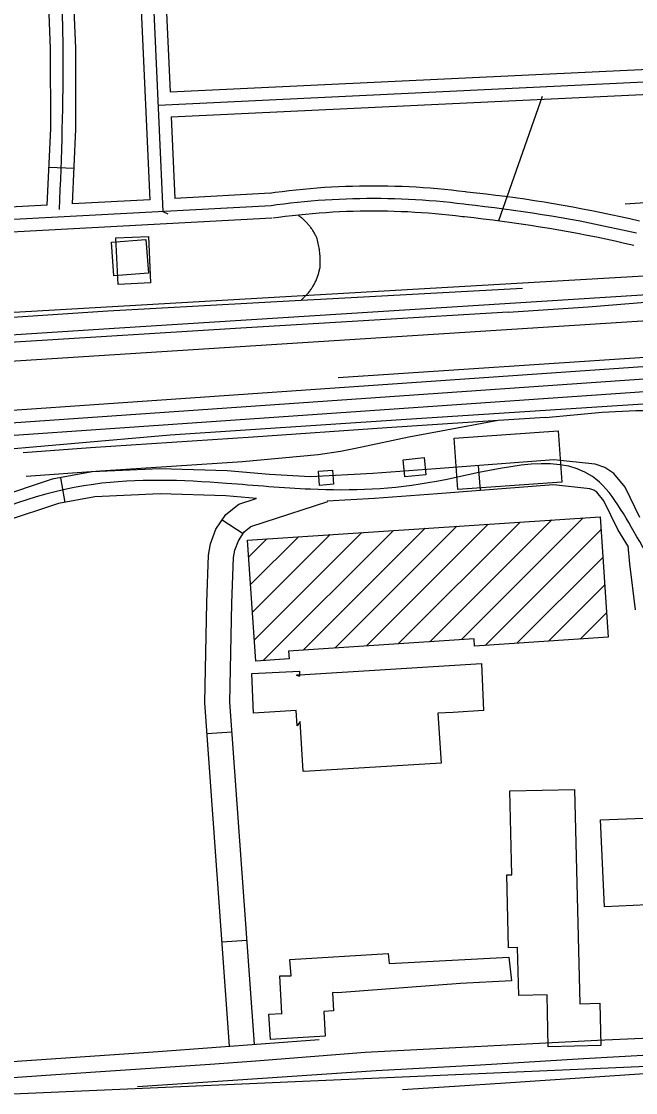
# Model space of a CAD drawing. Extents: x 3313442 to 3351311, y 721974 to 747360.
# Drawn here: x 3326432 to 3327167, y 729153 to 730435 of the extents above; entities that cross this region are included whole.
import ezdxf

# ---------------------------------------------------------------- set-up
doc = ezdxf.new("R2010")
doc.units = 0
for name, color, linetype in [('V-BLDG-OTLN', 7, 'Continuous'), ('V-RAIL-TRAK', 7, 'Continuous'), ('V-ROAD-CNTR', 7, 'Continuous'), ('V-TOPO-SHOR', 7, 'Continuous')]:
    doc.layers.add(name, color=color, linetype=linetype)

msp = doc.modelspace()

# ---------------------------------------------------------------- linework, layer by layer
at = {"layer": 'V-BLDG-OTLN'}
for p, q in [((3326807.5, 729685.3), (3326953.3, 729831.1)), ((3326845.3, 729687.8), (3326991.1, 729833.6)), ((3326883.2, 729690.3), (3327029, 729836.1)), ((3326921, 729692.8), (3327066.9, 729838.6)), ((3326958.9, 729695.3), (3327104.7, 729841.1)), ((3326706.6, 729761.2), (3326764, 729818.6)), ((3326708.8, 729728.1), (3326801.9, 729821.1)), ((3326711, 729694.9), (3326839.7, 729823.6)), ((3326721.8, 729670.3), (3326877.6, 729826.1)), ((3326769.6, 729682.8), (3326915.4, 729828.6)), ((3326987.5, 729688.5), (3327125.9, 729826.9)), ((3326704.4, 729794.4), (3326726.2, 729816.1)), ((3327025.3, 729691), (3327128.1, 729793.8)), ((3327063.2, 729693.5), (3327130.3, 729760.6)), ((3327101, 729696), (3327132.4, 729727.4))]:
    msp.add_line(p, q, dxfattribs=at)
for points in [[(3326548.1, 730120.6), (3326545.5, 730176.3), (3326584.4, 730178.1), (3326587, 730122.4)], [(3326543, 730131), (3326540.1, 730171.3), (3326581.4, 730174.3), (3326584.3, 730134)], [(3327079.1, 729883.8), (3326954.5, 729875), (3326950.2, 729936.6), (3327074.8, 729945.3)], [(3326889.3, 729910.7), (3326914.3, 729913.2), (3326916.3, 729892.6), (3326891.3, 729890.1)], [(3326789.1, 729880), (3326787.8, 729897), (3326804.7, 729898.3), (3326806, 729881.3)], [(3327124.9, 729842.4), (3327134.4, 729698.2), (3326974.7, 729687.7), (3326974.2, 729696.3), (3326752, 729681.7), (3326752.6, 729672.3), (3326712.7, 729669.7), (3326703.1, 729814.6)], [(3326765.2, 729651.5), (3326765.2, 729653.1), (3326982.8, 729666.6), (3326985.4, 729610.3), (3326949.1, 729608.3), (3326930.8, 729607.3), (3326934.5, 729547.5), (3326770.7, 729537.5), (3326769.5, 729537.9), (3326766, 729597.5), (3326762.3, 729592.1), (3326761.1, 729610.4), (3326710, 729607.5), (3326708.1, 729654.7), (3326765.2, 729657.5), (3326765.2, 729653.1), (3326761.7, 729652.9)], [(3326765.2, 729653.1), (3326765.2, 729651.5), (3326761.7, 729652.9)], [(3327125.7, 729209.3), (3327062.9, 729207.7), (3327061.4, 729270), (3327027.5, 729269.2), (3327026.1, 729326.7), (3327015.3, 729326.5), (3327013.1, 729413.6), (3327019.3, 729413.7), (3327016.8, 729514.2), (3327094.4, 729516.1), (3327100.7, 729259.4), (3327124.4, 729260)], [(3327177.1, 729481.7), (3327181.7, 729377.9), (3327130, 729375.6), (3327125.4, 729479.4)], [(3326743.9, 729247.8), (3326741.6, 729292.9), (3326755.1, 729292.9), (3326753.7, 729312.5), (3326871.1, 729319.6), (3326872.3, 729307.7), (3327015.5, 729315.1), (3327018.7, 729287), (3326957.8, 729283.7), (3326810.7, 729272.6), (3326804.5, 729272.7), (3326805.9, 729250.9), (3326794.2, 729250), (3326795.8, 729220.7), (3326730.3, 729216.7), (3326728.5, 729247.1), (3326743.9, 729247.8), (3326743.9, 729247.7), (3326744.3, 729247.9)], [(3326743.9, 729247.8), (3326744.3, 729247.9), (3326743.9, 729247.7)]]:
    msp.add_lwpolyline(points, close=True, dxfattribs=at)
at = {"layer": 'V-RAIL-TRAK'}
for p, q in [((3327002.9, 729957.7), (3326934.8, 729944.9)), ((3327059.4, 729961.3), (3327002.9, 729957.7))]:
    msp.add_line(p, q, dxfattribs=at)
for points in [[(3327014.9, 730087.4), (3327110.7, 730093.9), (3327183.8, 730099.8)], [(3327014.9, 730087.4), (3326695.1, 730068.3), (3326424.8, 730051.5), (3326191, 730035.2), (3325892.7, 730017.1), (3325581.3, 729996.5), (3325121.3, 729967.7), (3325095.3, 729966.1), (3325065.5, 729964.2), (3325095.3, 729966.1), (3325121.3, 729967.7), (3325095.3, 729966.1), (3324868.5, 729952), (3324656.4, 729938.5), (3324356.3, 729919.3), (3324042.5, 729898.6), (3323751.7, 729879.4), (3323461.2, 729861.4), (3323178.8, 729842.8), (3322934.8, 729827.1), (3322611.7, 729806.1)], [(3327002.9, 729957.7), (3326869.5, 729949.1), (3326709.6, 729937.7), (3326515.2, 729924.8), (3326434.5, 729918.8)], [(3327059.4, 729961.3), (3327127.5, 729967.6), (3327167.7, 729969.8), (3327183.7, 729969.7), (3327203.9, 729969.4)], [(3326934.8, 729944.9), (3326896.1, 729937.7), (3326832, 729924), (3326814.4, 729920.6), (3326787.5, 729916.6), (3326697.1, 729908.3), (3326527.2, 729896.9), (3326438.1, 729890.5)], [(3327502.6, 729265.8), (3327460, 729254.1), (3327430.5, 729245.8), (3327412.4, 729241.3), (3327393.3, 729236.8), (3327377.8, 729233.7), (3327355.7, 729231.2), (3327328.6, 729228.2), (3327287.8, 729224.5), (3327202.4, 729218.8), (3327121.8, 729215.3), (3326843.8, 729200.9), (3326713, 729190.5), (3326658.4, 729186.5), (3326461.7, 729173.4), (3326168.2, 729152.8), (3326073.1, 729146.5)], [(3327502.6, 729265.8), (3327498.6, 729263.2), (3327473.9, 729248.8), (3327460.3, 729241.5), (3327449.5, 729236.4), (3327425.4, 729226.2), (3327423.7, 729225.5), (3327403, 729217.4), (3327386.6, 729210.5), (3327362.5, 729199.2), (3327333, 729192.8), (3327306.6, 729187.4), (3327286.1, 729184.2), (3327243.5, 729179.7), (3327011.5, 729164.4), (3326950.7, 729160.3), (3326888.4, 729156.2)], [(3326071.7, 729166.8), (3326304.3, 729182.4), (3326596, 729202.2), (3326788.5, 729216.5)], [(3327426, 729226.3), (3327425.4, 729226.2), (3327368.4, 729214.1), (3327343.2, 729209.7), (3327329.7, 729208), (3327300.9, 729205.1), (3327273.4, 729203.4), (3327190.4, 729198.3), (3327104.8, 729193.6), (3326981.7, 729185.9), (3326856.7, 729179.1), (3326685.3, 729167.5), (3326571.1, 729159.8)]]:
    msp.add_lwpolyline(points, dxfattribs=at)
at = {"layer": 'V-ROAD-CNTR'}
for p, q in [((3326465.3, 730261), (3326495.3, 730259.6)), ((3326981.8, 729873.8), (3326979.5, 729903.7)), ((3326484.8, 729859.7), (3326479.4, 729889.2)), ((3326672.6, 729838.8), (3326697.6, 729822.4)), ((3326654.4, 729582.8), (3326684.3, 729585)), ((3326672.3, 729333.4), (3326702.3, 729335.6))]:
    msp.add_line(p, q, dxfattribs=at)
for points in [[(3326564.5, 730694.6), (3326586.1, 730222)], [(3326579.5, 730695.3), (3326601.7, 730207.9), (3326607.7, 730205.1)], [(3326594.4, 730696), (3326610.2, 730351)], [(3326463.3, 730215.5), (3326467.4, 730307.2), (3326467.3, 730403), (3326464.5, 730475.7)], [(3326493.4, 730217.1), (3326497.4, 730306.5), (3326497.3, 730403.6), (3326494.5, 730476.9)], [(3326610.2, 730351), (3327376.4, 730387.6)], [(3326595.9, 730335.3), (3327377.1, 730372.6)], [(3326611.6, 730321.1), (3327377.9, 730357.6)], [(3327003.6, 730197.1), (3327056, 730345.9)], [(3326611.6, 730321.1), (3326616, 730223.6)], [(3326730.6, 730229.7), (3326616, 730223.6)], [(3326963.7, 730231.4), (3326955.4, 730232.4), (3326947, 730233.4), (3326938.5, 730234.2), (3326930.1, 730235), (3326921.7, 730235.7), (3326913.2, 730236.3), (3326904.8, 730236.9), (3326896.4, 730237.3), (3326887.9, 730237.7), (3326879.4, 730238), (3326871, 730238.2), (3326862.5, 730238.3), (3326854.1, 730238.4), (3326845.6, 730238.4), (3326837.1, 730238.2), (3326828.7, 730238), (3326820.2, 730237.8), (3326811.8, 730237.4), (3326803.3, 730237), (3326794.9, 730236.5), (3326786.4, 730235.9), (3326778, 730235.2), (3326769.6, 730234.4), (3326761.1, 730233.6), (3326752.7, 730232.6), (3326744.3, 730231.6), (3326735.9, 730230.5), (3326729.3, 730229.6)], [(3327171.8, 730196.4), (3327160.5, 730199), (3327149.2, 730201.6), (3327137.8, 730204), (3327126.4, 730206.4), (3327115, 730208.7), (3327103.6, 730210.9), (3327092.2, 730213), (3327080.7, 730215.1), (3327069.2, 730217.1), (3327057.8, 730218.9), (3327046.3, 730220.8), (3327034.8, 730222.5), (3327023.3, 730224.2), (3327011.7, 730225.7), (3327000.2, 730227.2), (3326988.6, 730228.6), (3326977.1, 730230), (3326965.5, 730231.2), (3326963.4, 730231.4)], [(3326463.3, 730215.5), (3326159.3, 730199.3), (3325743.6, 730181.9)], [(3326731.4, 730214.8), (3326160, 730184.3), (3325744.2, 730166.9)], [(3326586.1, 730222), (3326493.4, 730217.1)], [(3326961.9, 730216.5), (3326953.6, 730217.5), (3326945.4, 730218.5), (3326937.1, 730219.3), (3326928.8, 730220.1), (3326920.5, 730220.8), (3326912.2, 730221.4), (3326903.9, 730221.9), (3326895.6, 730222.3), (3326887.3, 730222.7), (3326879, 730223), (3326870.7, 730223.2), (3326862.4, 730223.3), (3326854, 730223.4), (3326845.7, 730223.4), (3326837.4, 730223.2), (3326829.1, 730223.1), (3326820.8, 730222.8), (3326812.5, 730222.4), (3326804.2, 730222), (3326795.9, 730221.5), (3326787.6, 730220.9), (3326779.3, 730220.2), (3326771, 730219.5), (3326762.7, 730218.6), (3326754.4, 730217.7), (3326746.2, 730216.7), (3326737.9, 730215.7), (3326731.4, 730214.8)], [(3327168.5, 730181.8), (3327157.2, 730184.4), (3327146, 730186.9), (3327134.7, 730189.3), (3327123.4, 730191.7), (3327112.1, 730194), (3327100.8, 730196.2), (3327089.5, 730198.3), (3327078.1, 730200.3), (3327066.8, 730202.3), (3327055.4, 730204.1), (3327044, 730205.9), (3327032.6, 730207.7), (3327021.2, 730209.3), (3327009.8, 730210.9), (3326998.3, 730212.3), (3326986.9, 730213.7), (3326975.4, 730215.1), (3326964, 730216.3), (3326961.9, 730216.5)], [(3326960.1, 730201.6), (3326951.9, 730202.6), (3326943.8, 730203.5), (3326935.6, 730204.4), (3326927.5, 730205.1), (3326919.3, 730205.8), (3326911.2, 730206.4), (3326903, 730206.9), (3326894.9, 730207.4), (3326886.7, 730207.7), (3326878.5, 730208), (3326870.4, 730208.2), (3326862.2, 730208.3), (3326854, 730208.4), (3326845.9, 730208.4), (3326837.7, 730208.2), (3326829.5, 730208.1), (3326821.3, 730207.8), (3326813.2, 730207.4), (3326805, 730207), (3326796.9, 730206.5), (3326788.7, 730205.9), (3326780.6, 730205.3), (3326772.4, 730204.5), (3326764.3, 730203.7), (3326756.2, 730202.8), (3326748, 730201.9), (3326739.9, 730200.8), (3326733.4, 730199.9)], [(3326767.1, 730101.7), (3326768, 730102.4), (3326768.8, 730103.2), (3326769.7, 730104), (3326770.5, 730104.8), (3326771.3, 730105.6), (3326772.1, 730106.4), (3326772.9, 730107.3), (3326773.7, 730108.1), (3326774.5, 730109), (3326775.2, 730109.9), (3326776, 730110.7), (3326776.7, 730111.6), (3326777.4, 730112.6), (3326778.1, 730113.5), (3326778.7, 730114.4), (3326779.4, 730115.4), (3326780, 730116.4), (3326780.6, 730117.3), (3326781.2, 730118.3), (3326781.8, 730119.3), (3326782.4, 730120.3), (3326782.9, 730121.3), (3326783.5, 730122.4), (3326784, 730123.4), (3326784.5, 730124.4), (3326785, 730125.5), (3326785.4, 730126.5), (3326785.9, 730127.6), (3326786.3, 730128.7), (3326786.7, 730129.8), (3326787.1, 730130.9), (3326787.4, 730132), (3326787.8, 730133.1), (3326788.1, 730134.2), (3326788.4, 730135.3), (3326788.7, 730136.4), (3326789, 730137.5), (3326789.2, 730138.6), (3326789.5, 730139.8), (3326789.7, 730140.9), (3326789.9, 730142), (3326789.9, 730143.8), (3326790, 730145.7), (3326790, 730147.6), (3326790, 730149.4), (3326789.9, 730151.3), (3326789.8, 730153.1), (3326789.7, 730155), (3326789.5, 730156.9), (3326789.4, 730158.7), (3326789.1, 730160.6), (3326788.9, 730162.4), (3326788.6, 730164.3), (3326788.3, 730166.1), (3326787.9, 730167.9), (3326787.6, 730169.7), (3326787.2, 730171.6), (3326786.7, 730173.4), (3326786.2, 730175.2), (3326786.2, 730175.2), (3326786.2, 730175.2), (3326785.8, 730176.2), (3326785.4, 730177.2), (3326784.9, 730178.2), (3326784.4, 730179.2), (3326783.9, 730180.2), (3326783.4, 730181.2), (3326782.9, 730182.1), (3326782.4, 730183.1), (3326781.8, 730184), (3326781.2, 730185), (3326780.6, 730185.9), (3326780, 730186.8), (3326779.4, 730187.7), (3326778.7, 730188.6), (3326778.1, 730189.5), (3326777.4, 730190.4), (3326776.7, 730191.2), (3326776, 730192.1), (3326775.3, 730192.9), (3326774.6, 730193.7), (3326773.8, 730194.5), (3326773.1, 730195.3), (3326772.3, 730196.1), (3326771.5, 730196.9), (3326770.7, 730197.7), (3326769.9, 730198.4), (3326769.1, 730199.1), (3326768.2, 730199.8), (3326767.4, 730200.5), (3326766.5, 730201.2), (3326765.6, 730201.9), (3326764.7, 730202.5), (3326763.8, 730203.2), (3326763.6, 730203.4)], [(3327165.1, 730167.2), (3327153.9, 730169.8), (3327142.8, 730172.3), (3327131.6, 730174.7), (3327120.4, 730177), (3327109.2, 730179.2), (3327098, 730181.4), (3327086.8, 730183.5), (3327075.5, 730185.5), (3327064.3, 730187.5), (3327053, 730189.3), (3327041.7, 730191.1), (3327030.4, 730192.8), (3327019.1, 730194.4), (3327007.8, 730196), (3326996.4, 730197.5), (3326985.1, 730198.9), (3326973.7, 730200.2), (3326962.4, 730201.4), (3326960.3, 730201.6)], [(3326732.2, 730199.8), (3326160.8, 730169.3), (3325744.8, 730151.9)], [(3321910.8, 729798.5), (3325213, 730008.8), (3325897.5, 730057.1), (3327426.3, 730145.3), (3327871.2, 730180)], [(3328093, 730163.1), (3327927, 730155.1), (3326543.4, 730067.8), (3321912.7, 729768.7)], [(3326767.1, 730101.7), (3326790.1, 730103), (3327032, 730116.3)], [(3325991.4, 730055.8), (3326181.8, 730066.1), (3326349.8, 730076.7), (3326535.6, 730088.8), (3326767.1, 730101.7)], [(3327244.3, 730081), (3325899.8, 729995.3), (3321914.9, 729742.6)], [(3325730.2, 729922), (3327216.3, 730025.2)], [(3325731.2, 729907.1), (3327217.3, 730010.2)], [(3325732.2, 729892.1), (3327218.4, 729995.2)], [(3326136.1, 729898.9), (3326610.3, 729940.6), (3326886.9, 729959), (3327188.7, 729978.6), (3327209.2, 729976.5), (3327256.1, 729969.6), (3327323.4, 729950.7), (3327401.6, 729921.9), (3327449, 729900.8), (3327494.1, 729868.6), (3327539.6, 729832.7), (3327577.1, 729792.7), (3327609.5, 729750), (3327634.4, 729706.5), (3327676.5, 729624.8), (3327713, 729534.2), (3327737, 729457.7), (3327745.6, 729412.8), (3327751.3, 729346.8)], [(3327172.4, 729841.6), (3327154.8, 729877.8), (3327141.1, 729894.4), (3327130.6, 729901.3), (3327118.9, 729905.4), (3327069.4, 729910.6), (3326928.1, 729899.7), (3326852.8, 729894.3), (3326778.3, 729890.3), (3326729.1, 729892.9), (3326678.7, 729897.4), (3326598.2, 729899.9), (3326517, 729896.1), (3326469.2, 729887.4), (3326401.1, 729864.7)], [(3326713.5, 729864.2), (3326676.9, 729867.4), (3326598.4, 729869.9), (3326520.4, 729866.2), (3326476.6, 729858.3), (3326411.9, 729836.7), (3326348.4, 729808.8), (3326298.7, 729781.8), (3326247.3, 729753.7), (3326214.1, 729738.2), (3326195.6, 729732.4), (3326175.9, 729730.9), (3326142.9, 729737.2), (3326052.4, 729769), (3325978.4, 729787.9), (3325941.4, 729795.4), (3325905, 729798.9), (3325846.3, 729795.5), (3325786, 729790), (3325737.2, 729788.1), (3325687.9, 729788.5), (3325653.1, 729793), (3325561.2, 729813.7)], [(3327158.7, 729806.3), (3327146, 729827.2), (3327129.4, 729861.4), (3327120.8, 729871.8), (3327117.2, 729874.2), (3327112.4, 729875.9), (3327069, 729880.5), (3326930.3, 729869.8), (3326854.7, 729864.4), (3326798.4, 729861.3)], [(3326681.3, 729208.8), (3326651.7, 729619.7), (3326654.2, 729739.7), (3326656.2, 729796.5), (3326658.5, 729810.1), (3326665.1, 729827.4), (3326676.8, 729845.2), (3326692.7, 729857.4), (3326713.1, 729864.4)], [(3326711.2, 729210.9), (3326681.8, 729620.5), (3326684.2, 729738.9), (3326686.1, 729793.5), (3326687.6, 729802.3), (3326692, 729813.7), (3326699.1, 729824.5), (3326707, 729830.6), (3326722.9, 729836.1), (3326798.9, 729860.9)], [(3327158, 729807.5), (3327160, 729785.9), (3327166.8, 729731.1)], [(3327235.1, 729186.8), (3326083.8, 729136.4)]]:
    msp.add_lwpolyline(points, dxfattribs=at)
for points in [[(3326478, 730210.3), (3326482.3, 730403.3), (3326476.6, 730549.4), (3326473.6, 730637.7), (3326464.1, 730712.2), (3326371, 730713.7), (3326297.7, 730698.2), (3326169.7, 730725.9), (3326116.4, 730727.9), (3325982.6, 730689.7), (3325835.8, 730656.6), (3325666.2, 730661.4), (3325490.2, 730637.8), (3325403.5, 730634.8), (3325340.7, 730586.2), (3325201.4, 730524), (3325133.4, 730524.8), (3325012.9, 730513.5), (3324963.1, 730471.3), (3324981.9, 730365.9), (3324989.8, 730188.1), (3325009.7, 730055.8), (3325043.4, 729962.4), (3324998, 729812.5), (3325023.3, 729696.3), (3325064.5, 729608.4), (3325131.4, 729516.6), (3325150.4, 729377.8), (3325146.9, 729245.6), (3325126.5, 729132.5), (3325181.3, 729069.9), (3325338.9, 729062.3), (3325343.6, 728961.1), (3325372.9, 728878.1), (3325434.6, 728797.9), (3325537.3, 728748.8), (3325622.4, 728705), (3325714.6, 728675.4), (3325802.7, 728663.4), (3325976.3, 728695.1), (3326194.3, 728726.3), (3326466.6, 728765.3), (3326625.1, 728782), (3326781.8, 728849.7), (3326900.2, 728862.4), (3326981.7, 728872.8), (3327122.9, 728906.4), (3327350, 728934.6), (3327499.1, 728974.3), (3327515.7, 728986.7), (3327498, 729057.1), (3327490.8, 729119.3), (3327511, 729180.5), (3327588.8, 729283.8), (3327686.9, 729357.2), (3327753, 729377.4), (3327803.4, 729380.4), (3327847.9, 729388.9), (3327934.8, 729389.8), (3328039.1, 729390.2), (3328120.6, 729395.3), (3328249.2, 729404), (3328319.7, 729407.1), (3328384.2, 729401.5), (3328424.6, 729387.3), (3328470.1, 729368.6), (3328549.3, 729327.5), (3328661.1, 729275.7), (3328877.6, 729175.3), (3328980.2, 729125.8), (3329049.2, 729101.2), (3329067.8, 729104.6), (3329089, 729118.4), (3329113.6, 729147), (3329153.5, 729227.4), (3329182.5, 729301.2), (3329201.6, 729378.5), (3329199.7, 729471.2), (3329192.7, 729551.5), (3329166.9, 729646.7), (3329121.8, 729727.5), (3329091.5, 729778.7), (3329016.2, 729835.7), (3328941.7, 729880.1), (3328875.4, 729924.2), (3328789.7, 729967.9), (3328700.8, 730000), (3328643.6, 730009.5), (3328577, 730014.3), (3328435.2, 729993.9), (3328289, 729968.5), (3328169.5, 729944.5), (3328087.8, 729917.2), (3328042.9, 729880.4), (3327999.5, 729814.5), (3327967.2, 729727.1), (3328009.4, 729621.1)], [(3327455.6, 729777.8), (3327299.2, 729747.9), (3327231.3, 729750.1), (3327172.3, 729812.8), (3327115.6, 729890.6), (3326929.2, 729884.7), (3326778.3, 729875.3), (3326677.8, 729882.4), (3326518.7, 729881.2), (3326341.8, 729822.3), (3326240.5, 729767.1), (3326176.8, 729746), (3326056.8, 729783.3), (3325905.3, 729813.9), (3325785, 729805), (3325688.9, 729803.5), (3325557.2, 729830), (3325427.6, 729840.6), (3325340.1, 729811.9), (3325272.6, 729777), (3325154.7, 729774.5), (3325034.2, 729757.1), (3325013.3, 729752.1)]]:
    msp.add_spline(points, degree=3, dxfattribs=at)
at = {"layer": 'V-TOPO-SHOR'}
msp.add_line((3327208.8, 730035), (3326811.5, 730008.9), dxfattribs=at)
msp.add_lwpolyline([(3327849.1, 730281.7), (3327759.5, 730282), (3327755.4, 730257.1), (3327154.8, 730216.5)], dxfattribs=at)

doc.saveas('drawing.dxf')
